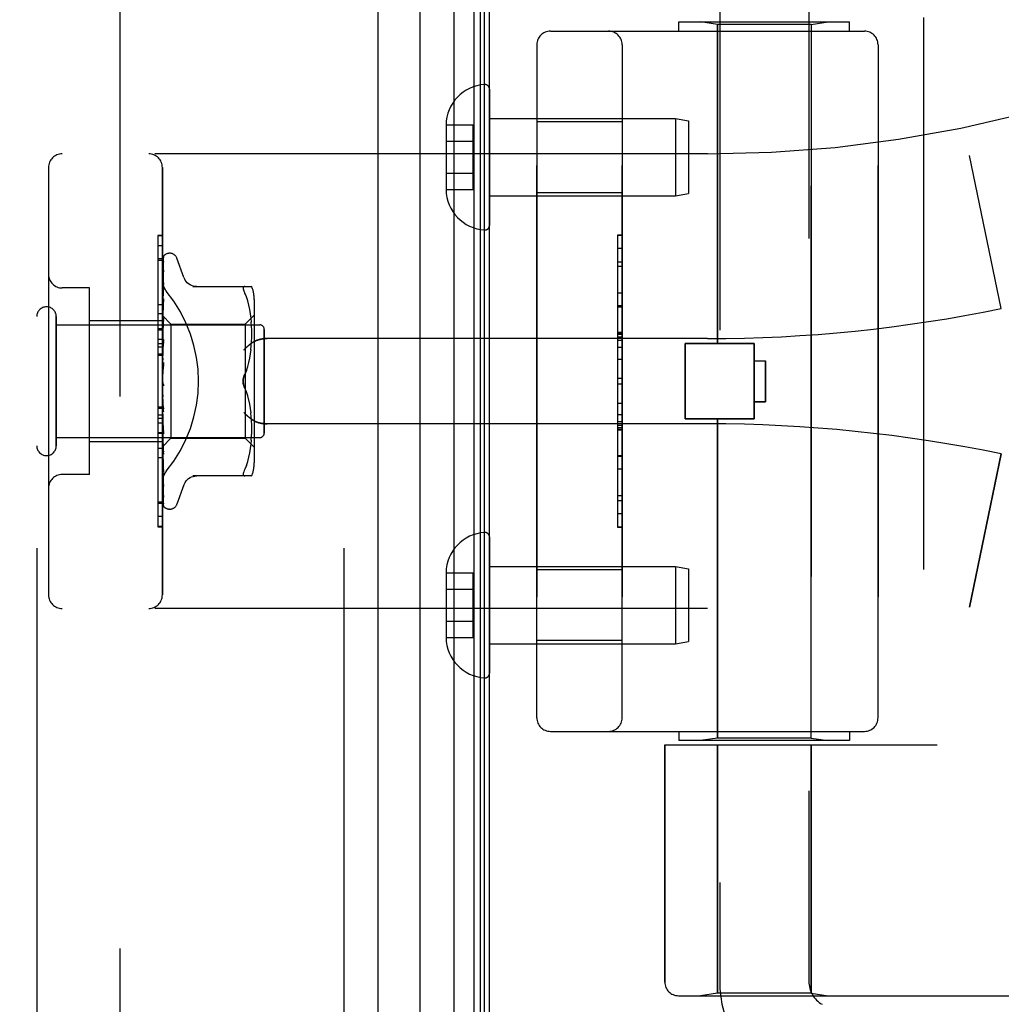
# Model space of a CAD drawing. Header units: inches. Extents: x 0 to 221, y 0 to 143.
# Tile 267 of 273: x 111.87 to 114.03, y 99.2 to 101.37. Entities that reach past the tile are written whole.
import ezdxf

# ---------------------------------------------------------------- set-up
doc = ezdxf.new("R2010")
doc.units = ezdxf.units.IN
doc.header["$LTSCALE"] = 12.142857
doc.header["$MEASUREMENT"] = 0
doc.linetypes.add('HIDDEN', pattern=[0.2, 0.1, -0.1])
doc.layers.get('0').update_dxf_attribs({"linetype": 'CONTINUOUS'})
for name, color, linetype in [('DEFAULT_2', 8, 'HIDDEN'), ('DIMENSIONS', 7, 'CONTINUOUS'), ('LEFTHAND_DOOR_ASSEMBLY', 7, 'CONTINUOUS'), ('RIGHTHAND_DOOR_ASSEMBLY', 7, 'CONTINUOUS')]:
    doc.layers.add(name, color=color, linetype=linetype)
doc.styles.get("Standard").update_dxf_attribs({"font": 'arial.ttf'})
doc.dimstyles.new('DIMSTYLE_1', dxfattribs={"dimtxt": 0.974026, "dimasz": 1.298701, "dimexe": 0.09, "dimexo": 0.07, "dimgap": 0.0375, "dimtad": 0, "dimtih": 1, "dimtoh": 1, "dimzin": 4, "dimdsep": 46, "dimtxsty": 'Standard', "dimblk": '_FILLED', "dimblk1": '_FILLED', "dimblk2": '_FILLED', "dimcen": 0.09, "dimadec": 3, "dimazin": 1, "dimtfac": 1, "dimtdec": 3, "dimtofl": 0, "dimtmove": 0, "dimatfit": 3, "dimldrblk": '_FILLED', "dimfxl": 0, "dimtolj": 1, "dimtzin": 4, "dimarcsym": 0})

# ---------------------------------------------------------------- blocks, each defined once
blk = doc.blocks.new('_FILLED')
at = {"color": 0, "linetype": 'ByBlock'}
blk.add_solid([(0, 0), (-1, 0.2), (-1, -0.2)], dxfattribs=at)
blk = doc.blocks.new('*D12')
at = {"layer": 'DIMENSIONS', "color": 2, "linetype": 'Continuous'}
for p, q in [((112.1014, 105.4456), (107.6322, 105.4456)), ((108.801, 105.4456), (108.801, 70.4196)), ((108.801, 33.4456), (108.801, 68.4716)), ((112.1124, 33.4456), (107.6322, 33.4456))]:
    blk.add_line(p, q, dxfattribs=at)
at = {"layer": 'DIMENSIONS', "color": 2, "linetype": 'Continuous', "xscale": 1.2987012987, "yscale": 1.2987012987, "zscale": 1.2987012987}
for p, rotation in [((108.801, 105.4456), 90), ((108.801, 33.4456), 270)]:
    blk.add_blockref('_FILLED', p, dxfattribs=dict(at, rotation=rotation))
at = {"layer": 'DIMENSIONS', "color": 2, "linetype": 'Continuous', "insert": (108.801, 69.9326), "char_height": 0.97403, "width": 3.40366, "attachment_point": 2, "line_spacing_factor": 0.9}
blk.add_mtext('72.00', dxfattribs=at)

msp = doc.modelspace()

# ---------------------------------------------------------------- linework, layer by layer
at = {"color": 3, "linetype": 'Continuous'}
msp.add_line((112.9065, 33.5496), (112.9065, 105.3416), dxfattribs=at)
at = {"layer": 'DEFAULT_2', "color": 8, "linetype": 'HIDDEN'}
msp.add_line((112.094, 104.18), (112.094, 34.7111), dxfattribs=at)
at = {"layer": 'LEFTHAND_DOOR_ASSEMBLY', "color": 8, "linetype": 'HIDDEN'}
for p, q in [((111.9115, 105.0606), (111.9115, 33.8306)), ((112.5865, 105.0606), (112.5865, 33.8306)), ((113.323, 101.3406), (113.323, 101.3606)), ((113.323, 101.3606), (113.698, 101.3606)), ((113.4075, 101.3553), (113.37, 101.3606)), ((113.4075, 100.6536), (113.4075, 101.3553)), ((113.6135, 101.3553), (113.4075, 101.3553)), ((113.6135, 101.3553), (113.651, 101.3606)), ((113.6135, 99.7859), (113.6135, 101.3553)), ((113.698, 101.3406), (113.698, 101.3606)), ((113.8605, 101.3706), (113.8605, 99.7706)), ((113.0405, 101.3406), (113.7305, 101.3406)), ((113.0105, 101.3106), (113.0105, 99.8306)), ((113.198, 99.8306), (113.198, 101.3106)), ((113.7605, 101.3106), (113.7605, 99.8306)), ((113.198, 101.1411), (113.0105, 101.1411)), ((113.3855, 101.0706), (111.9675, 101.0706)), ((114.0315, 100.7306), (113.9617, 101.0672)), ((111.9375, 101.0406), (111.9375, 100.1006)), ((112.1875, 100.1006), (112.1875, 101.0406)), ((113.198, 100.9851), (113.0105, 100.9851)), ((113.188, 100.8915), (113.188, 100.2496)), ((113.188, 100.8915), (113.198, 100.8915)), ((113.198, 100.8913), (113.188, 100.8913)), ((112.1775, 100.8684), (112.1775, 100.4577)), ((112.1875, 100.8684), (112.1775, 100.8684)), ((112.1875, 100.8399), (112.1775, 100.8399)), ((113.188, 100.8332), (113.198, 100.8332)), ((113.198, 100.823), (113.188, 100.823)), ((112.0275, 100.7756), (111.9675, 100.7756)), ((112.0275, 100.3656), (112.0275, 100.7756)), ((113.198, 100.7642), (113.188, 100.7642)), ((113.188, 100.734), (113.198, 100.734)), ((111.9545, 100.4286), (111.9545, 100.7126)), ((112.1875, 100.7186), (112.1775, 100.7186)), ((111.9545, 100.6946), (112.4015, 100.6946)), ((112.1875, 100.7036), (112.0275, 100.7036)), ((112.4115, 100.4566), (112.4115, 100.6846)), ((112.1875, 100.6625), (112.1775, 100.6625)), ((113.3855, 100.6643), (112.4179, 100.6643)), ((113.188, 100.6774), (113.198, 100.6774)), ((113.188, 100.6772), (113.198, 100.6772)), ((113.198, 100.6769), (113.188, 100.6769)), ((112.1875, 100.6525), (112.1775, 100.6525)), ((112.1875, 100.6453), (112.1775, 100.6453)), ((113.3365, 100.4876), (113.3365, 100.6536)), ((113.3365, 100.6536), (113.4885, 100.6536)), ((113.4885, 100.4876), (113.4885, 100.6536)), ((112.1875, 100.6302), (112.1775, 100.6302)), ((113.188, 100.619), (113.198, 100.619)), ((113.4885, 100.6156), (113.5135, 100.6156)), ((113.5135, 100.6156), (113.5135, 100.5256)), ((113.198, 100.5769), (113.188, 100.5769)), ((112.1775, 100.5139), (112.1875, 100.5139)), ((113.5135, 100.5256), (113.4885, 100.5256)), ((113.198, 100.4967), (113.188, 100.4967)), ((113.3855, 100.4768), (112.4179, 100.4768)), ((113.198, 100.4811), (113.188, 100.4811)), ((113.198, 100.4735), (113.188, 100.4735)), ((113.198, 100.4681), (113.188, 100.4681)), ((113.3365, 100.4876), (113.4885, 100.4876)), ((113.4075, 99.7859), (113.4075, 100.4876)), ((111.9545, 100.4466), (112.4015, 100.4466)), ((112.1775, 100.4577), (112.1875, 100.4577)), ((112.1775, 100.4573), (112.1775, 100.25)), ((112.1875, 100.4573), (112.1775, 100.4573)), ((112.1875, 100.4556), (112.1775, 100.4556)), ((113.198, 100.4633), (113.188, 100.4633)), ((112.1875, 100.4376), (112.0275, 100.4376)), ((112.1875, 100.4022), (112.1775, 100.4022)), ((113.198, 100.4049), (113.188, 100.4049)), ((114.0315, 100.4106), (113.9617, 100.074)), ((112.0275, 100.3656), (111.9675, 100.3656)), ((112.1775, 100.3053), (112.1875, 100.3053)), ((113.198, 100.2786), (113.188, 100.2786)), ((112.1875, 100.2508), (112.1775, 100.2508)), ((112.1775, 100.25), (112.1875, 100.25)), ((113.198, 100.2496), (113.188, 100.2496)), ((113.198, 100.1561), (113.0105, 100.1561)), ((113.3855, 100.0706), (111.9675, 100.0706)), ((113.198, 100.0001), (113.0105, 100.0001)), ((113.0405, 99.8006), (113.7305, 99.8006)), ((113.323, 99.8006), (113.323, 99.7806)), ((113.698, 99.8006), (113.698, 99.7806)), ((113.698, 99.7806), (113.323, 99.7806)), ((113.4075, 99.7859), (113.37, 99.7806)), ((113.6135, 99.7859), (113.4075, 99.7859)), ((113.6135, 99.7859), (113.651, 99.7806)), ((113.2918, 99.7706), (113.2918, 99.2493)), ((113.2918, 99.7706), (113.8905, 99.7706)), ((113.4075, 99.7706), (113.4075, 99.2246)), ((113.6135, 99.7706), (113.6135, 99.2246)), ((113.3218, 99.2193), (115.3855, 99.2193)), ((113.4075, 99.2246), (113.37, 99.2193)), ((113.6135, 99.2246), (113.4075, 99.2246)), ((113.6135, 99.2246), (113.651, 99.2193))]:
    msp.add_line(p, q, dxfattribs=at)
for points in [[(112.1963, 100.7686), (112.1958, 100.7692), (112.1954, 100.7698), (112.1949, 100.7704), (112.1944, 100.771), (112.194, 100.7716), (112.1936, 100.7723), (112.1932, 100.773), (112.1927, 100.7737), (112.1923, 100.7744), (112.192, 100.7751), (112.1916, 100.7758), (112.1912, 100.7766), (112.1909, 100.7773), (112.1905, 100.7781), (112.1902, 100.7788), (112.1899, 100.7796), (112.1896, 100.7804), (112.1893, 100.7811), (112.1891, 100.7819), (112.1889, 100.7827), (112.1886, 100.7835), (112.1884, 100.7843), (112.1883, 100.785), (112.1881, 100.7858), (112.188, 100.7866), (112.1878, 100.7874), (112.1877, 100.7882), (112.1877, 100.7889), (112.1876, 100.7897), (112.1875, 100.7905), (112.1875, 100.7912), (112.1875, 100.792)], [(112.4179, 100.6643), (112.4166, 100.6643), (112.4154, 100.6643), (112.4141, 100.6642), (112.4128, 100.6642), (112.4116, 100.6641), (112.4104, 100.664), (112.4091, 100.6638), (112.4079, 100.6637), (112.4068, 100.6635), (112.4056, 100.6633), (112.4045, 100.6631), (112.4034, 100.6629), (112.4023, 100.6626), (112.4012, 100.6624), (112.4002, 100.6621), (112.3992, 100.6618), (112.3982, 100.6615), (112.3973, 100.6612), (112.3963, 100.6609), (112.3954, 100.6606), (112.3946, 100.6602), (112.3937, 100.6599), (112.3929, 100.6596), (112.3921, 100.6592), (112.3914, 100.6588), (112.3906, 100.6585), (112.3899, 100.6581), (112.3892, 100.6577), (112.3886, 100.6573), (112.3879, 100.6569)], [(112.3667, 100.6393), (112.3672, 100.6399), (112.3677, 100.6405), (112.3683, 100.641), (112.3688, 100.6416), (112.3694, 100.6422), (112.3699, 100.6427), (112.3705, 100.6433), (112.3711, 100.6439), (112.3717, 100.6444), (112.3723, 100.645), (112.3729, 100.6456), (112.3736, 100.6461), (112.3742, 100.6467), (112.3748, 100.6472), (112.3755, 100.6478), (112.3761, 100.6483), (112.3767, 100.6489), (112.3774, 100.6494), (112.3781, 100.6499), (112.3787, 100.6505), (112.3794, 100.651), (112.38, 100.6515), (112.3807, 100.652), (112.3814, 100.6525), (112.382, 100.653), (112.3827, 100.6535), (112.3834, 100.6539), (112.384, 100.6544), (112.3847, 100.6548), (112.3853, 100.6553), (112.386, 100.6557), (112.3866, 100.6561), (112.3873, 100.6565), (112.3879, 100.6569)], [(112.3879, 100.4842), (112.3873, 100.4846), (112.3866, 100.4851), (112.386, 100.4855), (112.3853, 100.4859), (112.3847, 100.4863), (112.384, 100.4868), (112.3834, 100.4873), (112.3827, 100.4877), (112.382, 100.4882), (112.3814, 100.4887), (112.3807, 100.4892), (112.38, 100.4897), (112.3794, 100.4902), (112.3787, 100.4907), (112.3781, 100.4912), (112.3774, 100.4918), (112.3767, 100.4923), (112.3761, 100.4928), (112.3755, 100.4934), (112.3748, 100.4939), (112.3742, 100.4945), (112.3736, 100.4951), (112.3729, 100.4956), (112.3723, 100.4962), (112.3717, 100.4967), (112.3711, 100.4973), (112.3705, 100.4979), (112.3699, 100.4984), (112.3694, 100.499), (112.3688, 100.4996), (112.3683, 100.5001), (112.3677, 100.5007), (112.3672, 100.5013), (112.3667, 100.5018)], [(112.3879, 100.4842), (112.3886, 100.4839), (112.3892, 100.4835), (112.3899, 100.4831), (112.3906, 100.4827), (112.3914, 100.4823), (112.3921, 100.482), (112.3929, 100.4816), (112.3937, 100.4813), (112.3946, 100.4809), (112.3954, 100.4806), (112.3963, 100.4803), (112.3973, 100.48), (112.3982, 100.4797), (112.3992, 100.4794), (112.4002, 100.4791), (112.4012, 100.4788), (112.4023, 100.4786), (112.4034, 100.4783), (112.4045, 100.4781), (112.4056, 100.4779), (112.4068, 100.4777), (112.4079, 100.4775), (112.4091, 100.4774), (112.4104, 100.4772), (112.4116, 100.4771), (112.4128, 100.477), (112.4141, 100.4769), (112.4154, 100.4769), (112.4166, 100.4769), (112.4179, 100.4768)], [(112.1875, 100.3492), (112.1875, 100.35), (112.1875, 100.3507), (112.1876, 100.3515), (112.1877, 100.3522), (112.1877, 100.353), (112.1878, 100.3538), (112.188, 100.3546), (112.1881, 100.3553), (112.1883, 100.3561), (112.1884, 100.3569), (112.1886, 100.3577), (112.1889, 100.3585), (112.1891, 100.3593), (112.1893, 100.36), (112.1896, 100.3608), (112.1899, 100.3616), (112.1902, 100.3624), (112.1905, 100.3631), (112.1909, 100.3639), (112.1912, 100.3646), (112.1916, 100.3654), (112.192, 100.3661), (112.1923, 100.3668), (112.1927, 100.3675), (112.1932, 100.3682), (112.1936, 100.3689), (112.194, 100.3695), (112.1944, 100.3702), (112.1949, 100.3708), (112.1954, 100.3714), (112.1958, 100.372), (112.1963, 100.3726)]]:
    msp.add_lwpolyline(points, dxfattribs=at)
for centre, radius, start, end in [((113.3855, 103.8457), 2.7751, 270, 316.1116), ((113.0405, 101.3106), 0.03, 90, 180), ((113.168, 101.3106), 0.03, 0, 90), ((113.7305, 101.3106), 0.03, 0, 90), ((111.9675, 101.0406), 0.03, 90, 180), ((112.1575, 101.0406), 0.03, 0, 90), ((111.9675, 100.8056), 0.03, 180, 270), ((111.933, 100.7126), 0.0215, 360, 180), ((113.3855, 103.8457), 3.1814, 270, 281.7157), ((112.4015, 100.6846), 0.01, 360, 90), ((113.3855, 97.2955), 3.1814, 78.2843, 90), ((112.4015, 100.4566), 0.01, 270, 0), ((111.933, 100.4286), 0.0215, 180, 0), ((111.9675, 100.3356), 0.03, 90, 180), ((111.9675, 100.1006), 0.03, 180, 270), ((112.1575, 100.1006), 0.03, 270, 360), ((113.3855, 97.2955), 2.7751, 43.8884, 90), ((113.0405, 99.8306), 0.03, 180, 270), ((113.168, 99.8306), 0.03, 270, 360), ((113.7305, 99.8306), 0.03, 270, 360), ((113.3218, 99.2493), 0.03, 180, 270)]:
    msp.add_arc(centre, radius, start, end, dxfattribs=at)
msp.add_ellipse((111.9545, 100.5706), major_axis=(0, 0.3125), ratio=1, start_param=-2.256904, end_param=-0.884689, dxfattribs=at)
at = {"layer": 'RIGHTHAND_DOOR_ASSEMBLY', "color": 7, "linetype": 'Continuous'}
for p, q in [((112.8288, 33.7802), (112.8288, 105.111)), ((112.8722, 105.102), (112.8722, 33.7892)), ((112.7536, 105.0826), (112.7536, 33.8086)), ((112.8859, 105.0953), (112.8859, 33.7959)), ((112.8946, 105.0929), (112.8946, 33.7983))]:
    msp.add_line(p, q, dxfattribs=at)
at = {"layer": 'RIGHTHAND_DOOR_ASSEMBLY', "color": 8, "linetype": 'HIDDEN'}
for p, q in [((111.9115, 105.0606), (111.9115, 33.8306)), ((112.5865, 105.0606), (112.5865, 33.8306)), ((113.6085, 102.0986), (113.6085, 99.2506)), ((113.4125, 101.8971), (113.4125, 99.2506)), ((113.323, 101.3406), (113.323, 101.3606)), ((113.323, 101.3606), (113.698, 101.3606)), ((113.4075, 101.3553), (113.37, 101.3606)), ((113.4075, 101.3553), (113.4075, 100.6536)), ((113.6135, 101.3553), (113.4075, 101.3553)), ((113.6135, 101.3553), (113.651, 101.3606)), ((113.6135, 101.3553), (113.6135, 99.7859)), ((113.698, 101.3406), (113.698, 101.3606)), ((113.8605, 101.3706), (113.8605, 99.7706)), ((113.0405, 101.3406), (113.7305, 101.3406)), ((113.0105, 99.8306), (113.0105, 101.3106)), ((113.198, 101.3106), (113.198, 99.8306)), ((113.7605, 99.8306), (113.7605, 101.3106)), ((112.9065, 101.213), (112.9065, 100.9132)), ((112.9065, 101.1481), (113.3156, 101.1481)), ((113.198, 101.1411), (113.0105, 101.1411)), ((113.3156, 101.1481), (113.3156, 100.9781)), ((113.3156, 101.1481), (113.344, 101.1431)), ((113.344, 101.1431), (113.344, 100.9831)), ((112.811, 101.1341), (112.811, 101.1331)), ((112.811, 101.1341), (112.871, 101.1341)), ((112.811, 101.1331), (112.811, 100.9931)), ((112.871, 100.992), (112.871, 101.1341)), ((112.811, 101.0981), (112.871, 101.0981)), ((113.3855, 101.0706), (111.9675, 101.0706)), ((114.0315, 100.7306), (113.9617, 101.0672)), ((111.9375, 101.0406), (111.9375, 100.1006)), ((112.1875, 101.0406), (112.1875, 100.1006)), ((112.811, 101.0281), (112.871, 101.0281)), ((112.811, 100.9931), (112.811, 100.992)), ((112.811, 100.992), (112.871, 100.992)), ((112.9065, 100.9781), (113.3156, 100.9781)), ((113.198, 100.9851), (113.0105, 100.9851)), ((113.3156, 100.9781), (113.344, 100.9831)), ((112.1775, 100.8912), (112.1775, 100.6839)), ((112.1875, 100.8912), (112.1775, 100.8912)), ((112.1875, 100.8904), (112.1775, 100.8904)), ((113.188, 100.8916), (113.188, 100.2496)), ((113.198, 100.8916), (113.188, 100.8916)), ((113.198, 100.8625), (113.188, 100.8625)), ((112.1875, 100.8359), (112.1775, 100.8359)), ((112.1883, 100.7134), (112.1901, 100.8422)), ((112.1883, 100.7134), (112.1901, 100.8416)), ((112.1909, 100.8445), (112.1904, 100.8438)), ((112.204, 100.8518), (112.2032, 100.8518)), ((112.2351, 100.7986), (112.2197, 100.8409)), ((112.1883, 100.7083), (112.1901, 100.833)), ((112.1883, 100.7082), (112.1901, 100.8312)), ((112.1883, 100.6982), (112.1901, 100.8143)), ((112.1901, 100.8321), (112.1895, 100.8309)), ((112.1901, 100.8143), (112.1902, 100.8147)), ((112.1883, 100.698), (112.1901, 100.8114)), ((112.1901, 100.8114), (112.1902, 100.8119)), ((112.0275, 100.7756), (111.9675, 100.7756)), ((112.0275, 100.3656), (112.0275, 100.7756)), ((112.1885, 100.7737), (112.1877, 100.7667)), ((112.1883, 100.6835), (112.1901, 100.7867)), ((112.1883, 100.6831), (112.1901, 100.7828)), ((112.1894, 100.7808), (112.1885, 100.7737)), ((112.1901, 100.7868), (112.1894, 100.7808)), ((112.1901, 100.7867), (112.1901, 100.7868)), ((112.1901, 100.7868), (112.1901, 100.7868)), ((112.1901, 100.7829), (112.1901, 100.7829)), ((112.2548, 100.7789), (112.384, 100.7789)), ((112.1877, 100.7667), (112.1875, 100.7645)), ((112.1883, 100.6647), (112.1901, 100.7514)), ((112.1901, 100.7514), (112.1901, 100.7513)), ((112.3722, 100.7559), (112.3686, 100.7643)), ((112.3753, 100.747), (112.3722, 100.7559)), ((112.3895, 100.7502), (112.3895, 100.391)), ((112.1775, 100.739), (112.1875, 100.739)), ((112.1881, 100.7319), (112.1875, 100.7256)), ((112.1883, 100.6643), (112.1901, 100.7466)), ((112.3778, 100.7377), (112.3752, 100.7471)), ((112.3798, 100.7281), (112.3778, 100.7377)), ((112.3813, 100.7186), (112.3798, 100.7282)), ((113.198, 100.7362), (113.188, 100.7362)), ((111.9545, 100.7126), (111.9545, 100.4286)), ((112.1875, 100.7148), (112.2065, 100.6958)), ((112.1875, 100.7113), (112.1883, 100.7083)), ((112.1875, 100.7061), (112.1883, 100.7082)), ((112.1883, 100.7134), (112.1883, 100.7135)), ((112.1883, 100.7134), (112.1883, 100.7134)), ((112.1883, 100.6424), (112.1901, 100.7095)), ((112.1883, 100.7083), (112.1883, 100.7082)), ((112.1883, 100.7082), (112.1883, 100.7083)), ((112.1901, 100.7092), (112.1889, 100.6967)), ((112.1901, 100.7095), (112.1901, 100.7092)), ((112.3695, 100.6958), (112.3895, 100.7158)), ((112.3824, 100.7092), (112.3813, 100.7186)), ((112.3832, 100.7003), (112.3824, 100.7093)), ((111.9545, 100.6946), (112.4015, 100.6946)), ((112.1875, 100.7036), (112.0275, 100.7036)), ((112.1875, 100.6856), (112.1775, 100.6856)), ((112.1775, 100.6839), (112.1875, 100.6839)), ((112.1875, 100.7027), (112.1883, 100.6983)), ((112.1875, 100.6944), (112.1883, 100.698)), ((112.1889, 100.6967), (112.1875, 100.6811)), ((112.1875, 100.6894), (112.1883, 100.6835)), ((112.1883, 100.642), (112.1901, 100.704)), ((112.1883, 100.698), (112.1883, 100.6983)), ((112.1883, 100.6982), (112.1883, 100.698)), ((112.2065, 100.6958), (112.2065, 100.4453)), ((112.2065, 100.6958), (112.3695, 100.6958)), ((112.3695, 100.6958), (112.3695, 100.5706)), ((112.3836, 100.6916), (112.3831, 100.7004)), ((112.3839, 100.6832), (112.3836, 100.6917)), ((112.4115, 100.6846), (112.4115, 100.4566)), ((112.1775, 100.6835), (112.1775, 100.2728)), ((112.1875, 100.6835), (112.1775, 100.6835)), ((112.1875, 100.6781), (112.1883, 100.6832)), ((112.1875, 100.6718), (112.1883, 100.6648)), ((112.1875, 100.6579), (112.1883, 100.6644)), ((112.1901, 100.6622), (112.1875, 100.6327)), ((112.1883, 100.6835), (112.1883, 100.6832)), ((112.1883, 100.6831), (112.1883, 100.6835)), ((112.1883, 100.6643), (112.1883, 100.6648)), ((112.1883, 100.6647), (112.1883, 100.6644)), ((112.1883, 100.6175), (112.1901, 100.6625)), ((112.1901, 100.6625), (112.1901, 100.6622)), ((112.3836, 100.6579), (112.3839, 100.6667)), ((112.384, 100.6749), (112.3839, 100.6834)), ((112.3839, 100.6665), (112.384, 100.6751)), ((113.3855, 100.6643), (112.4179, 100.6643)), ((113.198, 100.6779), (113.188, 100.6779)), ((113.198, 100.6731), (113.188, 100.6731)), ((113.198, 100.6677), (113.188, 100.6677)), ((112.1875, 100.6505), (112.1883, 100.6426)), ((112.1875, 100.6346), (112.1883, 100.6421)), ((112.1883, 100.617), (112.1901, 100.6565)), ((112.1883, 100.6423), (112.1883, 100.6426)), ((112.1883, 100.6424), (112.1883, 100.6421)), ((112.1883, 100.642), (112.1883, 100.6423)), ((112.3823, 100.6399), (112.3831, 100.6492)), ((112.3831, 100.649), (112.3836, 100.6581)), ((113.198, 100.66), (113.188, 100.66)), ((113.198, 100.6445), (113.188, 100.6445)), ((113.3365, 100.6536), (113.3365, 100.4876)), ((113.4885, 100.6536), (113.3365, 100.6536)), ((113.4885, 100.6536), (113.4885, 100.4876)), ((112.1875, 100.6273), (112.1775, 100.6273)), ((112.1875, 100.6263), (112.1883, 100.6178)), ((112.3778, 100.6118), (112.3798, 100.6213)), ((112.3797, 100.6212), (112.3813, 100.6308)), ((112.3812, 100.6306), (112.3824, 100.6401)), ((112.1875, 100.609), (112.1883, 100.6173)), ((112.1901, 100.612), (112.1875, 100.582)), ((112.1875, 100.6001), (112.1883, 100.5913)), ((112.1883, 100.617), (112.1883, 100.6178)), ((112.1883, 100.6175), (112.1883, 100.6173)), ((112.3753, 100.6026), (112.3778, 100.6119)), ((113.4885, 100.6156), (113.5135, 100.6156)), ((113.5135, 100.5256), (113.5135, 100.6156)), ((112.1882, 100.5901), (112.1888, 100.5948)), ((112.3722, 100.5938), (112.3686, 100.5852)), ((112.1875, 100.5729), (112.1883, 100.564)), ((112.1875, 100.5671), (112.1877, 100.5667)), ((112.1875, 100.5546), (112.1883, 100.5635)), ((112.1883, 100.5653), (112.189, 100.5643)), ((112.3722, 100.5474), (112.3686, 100.556)), ((112.3695, 100.5706), (112.3695, 100.4453)), ((113.198, 100.5643), (113.188, 100.5643)), ((112.1875, 100.5455), (112.1883, 100.537)), ((112.1875, 100.5278), (112.1883, 100.5365)), ((112.1901, 100.5038), (112.1875, 100.5337)), ((112.1883, 100.5374), (112.1883, 100.5365)), ((112.1901, 100.5098), (112.1883, 100.5374)), ((112.1883, 100.5368), (112.1883, 100.537)), ((112.1901, 100.5036), (112.1883, 100.5368)), ((112.3753, 100.5385), (112.3722, 100.5474)), ((112.3778, 100.5292), (112.3753, 100.5386)), ((112.1875, 100.5109), (112.1775, 100.5109)), ((112.1875, 100.5191), (112.1883, 100.5112)), ((112.1875, 100.5025), (112.1883, 100.5107)), ((112.1883, 100.5114), (112.1883, 100.5107)), ((112.1901, 100.4604), (112.1883, 100.5114)), ((112.1883, 100.5109), (112.1883, 100.5112)), ((112.1901, 100.4547), (112.1883, 100.5109)), ((112.3798, 100.5198), (112.3778, 100.5293)), ((112.3813, 100.5104), (112.3797, 100.52)), ((112.3824, 100.5011), (112.3812, 100.5106)), ((113.188, 100.5222), (113.198, 100.5222)), ((113.4885, 100.5256), (113.5135, 100.5256)), ((112.1875, 100.4959), (112.1775, 100.4959)), ((112.1875, 100.4945), (112.1883, 100.4876)), ((112.1901, 100.5038), (112.1901, 100.5036)), ((112.3831, 100.492), (112.3823, 100.5012)), ((112.3836, 100.4831), (112.3831, 100.4922)), ((112.1875, 100.4887), (112.1775, 100.4887)), ((112.1875, 100.4786), (112.1775, 100.4786)), ((112.1875, 100.4796), (112.1883, 100.4871)), ((112.1875, 100.4839), (112.1901, 100.455)), ((112.1875, 100.4727), (112.1883, 100.4669)), ((112.1883, 100.4877), (112.1883, 100.4871)), ((112.1901, 100.4152), (112.1883, 100.4877)), ((112.1883, 100.4872), (112.1883, 100.4876)), ((112.1901, 100.41), (112.1883, 100.4872)), ((112.3839, 100.4745), (112.3836, 100.4833)), ((112.384, 100.4661), (112.3839, 100.4747)), ((113.3855, 100.4768), (112.4179, 100.4768)), ((113.4885, 100.4876), (113.3365, 100.4876)), ((113.4075, 100.4876), (113.4075, 99.7859)), ((111.9545, 100.4466), (112.4015, 100.4466)), ((112.1875, 100.4601), (112.1883, 100.4666)), ((112.1875, 100.4544), (112.1883, 100.45)), ((112.1875, 100.4445), (112.1883, 100.4497)), ((112.1883, 100.467), (112.1883, 100.4666)), ((112.1901, 100.3756), (112.1883, 100.467)), ((112.1883, 100.4666), (112.1883, 100.4669)), ((112.1901, 100.3712), (112.1883, 100.4666)), ((112.1883, 100.4501), (112.1883, 100.4497)), ((112.1901, 100.343), (112.1883, 100.4501)), ((112.1883, 100.4498), (112.1883, 100.45)), ((112.1901, 100.3396), (112.1883, 100.4498)), ((112.1901, 100.4549), (112.1901, 100.4547)), ((112.3831, 100.4408), (112.3836, 100.4496)), ((112.3836, 100.4494), (112.3839, 100.4579)), ((112.3839, 100.4578), (112.384, 100.4663)), ((113.198, 100.4642), (113.188, 100.4642)), ((113.188, 100.464), (113.198, 100.464)), ((113.188, 100.4638), (113.198, 100.4638)), ((112.1875, 100.4376), (112.0275, 100.4376)), ((112.1875, 100.4403), (112.1883, 100.4375)), ((112.1875, 100.4335), (112.1883, 100.4373)), ((112.1875, 100.4264), (112.1883, 100.4271)), ((112.1883, 100.4271), (112.2065, 100.4453)), ((112.1883, 100.4375), (112.1883, 100.4373)), ((112.1901, 100.3187), (112.1883, 100.4375)), ((112.1883, 100.4373), (112.1883, 100.4375)), ((112.1901, 100.3164), (112.1883, 100.4373)), ((112.1883, 100.4298), (112.1883, 100.4296)), ((112.1901, 100.3024), (112.1883, 100.4298)), ((112.1883, 100.4297), (112.1883, 100.4297)), ((112.1883, 100.4271), (112.1883, 100.4271)), ((112.1901, 100.298), (112.1883, 100.4271)), ((112.2065, 100.4453), (112.3695, 100.4453)), ((112.3695, 100.4453), (112.3895, 100.4253)), ((112.3813, 100.4226), (112.3824, 100.432)), ((112.3824, 100.4319), (112.3832, 100.4409)), ((112.1875, 100.4226), (112.1775, 100.4226)), ((112.1889, 100.4222), (112.1901, 100.4102)), ((112.1901, 100.4102), (112.1901, 100.41)), ((112.3752, 100.3941), (112.3778, 100.4035)), ((112.3778, 100.4035), (112.3798, 100.4131)), ((112.3798, 100.413), (112.3813, 100.4226)), ((113.188, 100.4072), (113.198, 100.4072)), ((113.9617, 100.074), (114.0315, 100.4106)), ((112.1875, 100.3953), (112.1881, 100.3893)), ((112.1881, 100.3893), (112.1889, 100.3817)), ((112.3722, 100.3853), (112.3686, 100.3768)), ((112.3722, 100.3853), (112.3753, 100.3942)), ((112.0275, 100.3656), (111.9675, 100.3656)), ((112.1901, 100.3712), (112.1901, 100.3712)), ((112.384, 100.3623), (112.2548, 100.3623)), ((113.198, 100.377), (113.188, 100.377)), ((112.1902, 100.3394), (112.1901, 100.3396)), ((112.2351, 100.3426), (112.2197, 100.3003)), ((112.1902, 100.3157), (112.1901, 100.3164)), ((113.198, 100.3182), (113.188, 100.3182)), ((112.1875, 100.3013), (112.1775, 100.3013)), ((112.1915, 100.2941), (112.1918, 100.2939)), ((113.188, 100.308), (113.198, 100.308)), ((112.1875, 100.2728), (112.1775, 100.2728)), ((112.204, 100.2893), (112.2032, 100.2893)), ((113.198, 100.2499), (113.188, 100.2499)), ((113.188, 100.2496), (113.198, 100.2496)), ((112.9065, 100.228), (112.9065, 99.9282)), ((112.811, 100.1491), (112.811, 100.1481)), ((112.811, 100.1491), (112.871, 100.1491)), ((112.811, 100.1481), (112.811, 100.0081)), ((112.871, 100.007), (112.871, 100.1491)), ((112.9065, 100.1631), (113.3156, 100.1631)), ((113.198, 100.1561), (113.0105, 100.1561)), ((113.3156, 100.1631), (113.3156, 99.9931)), ((113.3156, 100.1631), (113.344, 100.1581)), ((113.344, 100.1581), (113.344, 99.9981)), ((112.811, 100.1131), (112.871, 100.1131)), ((113.3855, 100.0706), (111.9675, 100.0706)), ((112.811, 100.0431), (112.871, 100.0431)), ((112.811, 100.0081), (112.811, 100.007)), ((112.811, 100.007), (112.871, 100.007)), ((112.9065, 99.9931), (113.3156, 99.9931)), ((113.198, 100.0001), (113.0105, 100.0001)), ((113.3156, 99.9931), (113.344, 99.9981)), ((113.0405, 99.8006), (113.7305, 99.8006)), ((113.323, 99.8006), (113.323, 99.7806)), ((113.698, 99.8006), (113.698, 99.7806)), ((113.698, 99.7806), (113.323, 99.7806)), ((113.4075, 99.7859), (113.37, 99.7806)), ((113.6135, 99.7859), (113.4075, 99.7859)), ((113.6135, 99.7859), (113.651, 99.7806)), ((113.2918, 99.2493), (113.2918, 99.7706)), ((113.2918, 99.7706), (113.8905, 99.7706)), ((113.4075, 99.2246), (113.4075, 99.7706)), ((113.6135, 99.2246), (113.6135, 99.7706)), ((113.3218, 99.2193), (115.3855, 99.2193)), ((113.4075, 99.2246), (113.37, 99.2193)), ((113.6135, 99.2246), (113.4075, 99.2246)), ((113.6135, 99.2246), (113.651, 99.2193))]:
    msp.add_line(p, q, dxfattribs=at)
at = {"layer": 'RIGHTHAND_DOOR_ASSEMBLY', "color": 3, "linetype": 'Continuous'}
msp.add_line((112.6615, 105.0606), (112.6615, 33.8306), dxfattribs=at)
at = {"layer": 'RIGHTHAND_DOOR_ASSEMBLY', "color": 8, "linetype": 'HIDDEN'}
for points in [[(112.1908, 100.8449), (112.1904, 100.8441), (112.1898, 100.8428), (112.1893, 100.8414), (112.1888, 100.8399), (112.1883, 100.8384), (112.1879, 100.8368), (112.1875, 100.8351)], [(112.1904, 100.8438), (112.1902, 100.8435), (112.1899, 100.8431), (112.1896, 100.8427), (112.1893, 100.8422), (112.189, 100.8417), (112.1887, 100.8411), (112.1884, 100.8405), (112.1881, 100.8399), (112.1878, 100.8393), (112.1876, 100.8386), (112.1875, 100.8384)], [(112.1883, 100.8428), (112.1883, 100.8426), (112.1879, 100.8418), (112.1875, 100.8408)], [(112.1901, 100.8422), (112.1902, 100.8428), (112.1903, 100.8435), (112.1904, 100.844), (112.1906, 100.8445), (112.1908, 100.845)], [(112.1901, 100.8416), (112.1902, 100.842), (112.1902, 100.8426), (112.1904, 100.8432), (112.1905, 100.8437), (112.1907, 100.8441), (112.1908, 100.8443), (112.1909, 100.8445), (112.191, 100.8445)], [(112.191, 100.8445), (112.191, 100.8445), (112.1909, 100.8445)], [(112.1903, 100.8341), (112.1899, 100.8327), (112.1895, 100.8307), (112.189, 100.8286), (112.1886, 100.8265), (112.1882, 100.8242), (112.1878, 100.822), (112.1875, 100.8202)], [(112.1895, 100.8309), (112.1892, 100.8304), (112.1889, 100.8299), (112.1886, 100.8294), (112.1883, 100.8288), (112.1881, 100.8281), (112.1878, 100.8275), (112.1876, 100.8268), (112.1875, 100.8267)], [(112.1902, 100.8147), (112.1899, 100.8128), (112.1894, 100.8099), (112.189, 100.8071), (112.1885, 100.8042), (112.1881, 100.8013), (112.1877, 100.7984), (112.1875, 100.7964)], [(112.1901, 100.833), (112.1902, 100.8334), (112.1902, 100.8339), (112.1903, 100.8341)], [(112.1904, 100.8325), (112.1904, 100.8326), (112.1904, 100.8327), (112.1904, 100.8326), (112.1903, 100.8324), (112.1901, 100.8321)], [(112.1901, 100.8312), (112.1902, 100.8317), (112.1902, 100.8321), (112.1903, 100.8324), (112.1904, 100.8325)], [(112.189, 100.8092), (112.1886, 100.8085), (112.1883, 100.8078), (112.188, 100.807), (112.1877, 100.8062), (112.1875, 100.8058)], [(112.1875, 100.792), (112.1875, 100.7912), (112.1875, 100.7905), (112.1876, 100.7897), (112.1877, 100.7889), (112.1877, 100.7882), (112.1878, 100.7874), (112.188, 100.7866), (112.1881, 100.7858), (112.1883, 100.785), (112.1884, 100.7843), (112.1886, 100.7835), (112.1889, 100.7827), (112.1891, 100.7819), (112.1893, 100.7811), (112.1896, 100.7804), (112.1899, 100.7796), (112.1902, 100.7788), (112.1905, 100.7781), (112.1909, 100.7773), (112.1912, 100.7766), (112.1916, 100.7758), (112.192, 100.7751), (112.1923, 100.7744), (112.1927, 100.7737), (112.1932, 100.773), (112.1936, 100.7723), (112.194, 100.7716), (112.1944, 100.771), (112.1949, 100.7704), (112.1954, 100.7698), (112.1958, 100.7692), (112.1963, 100.7686)], [(112.1902, 100.8119), (112.1902, 100.8119), (112.1902, 100.8118), (112.1901, 100.8116), (112.19, 100.8113), (112.1898, 100.8109), (112.1895, 100.8104), (112.189, 100.8092)], [(112.2626, 100.7789), (112.259, 100.7792), (112.2553, 100.7799), (112.2517, 100.781), (112.2484, 100.7827), (112.2452, 100.7847), (112.2423, 100.7871), (112.2398, 100.7899), (112.2377, 100.7929), (112.236, 100.7962), (112.2352, 100.7981)], [(112.1901, 100.7829), (112.1901, 100.7829), (112.1901, 100.7828), (112.19, 100.7825), (112.1899, 100.7821), (112.1897, 100.7816), (112.1894, 100.781), (112.1891, 100.7803), (112.1888, 100.7796), (112.1885, 100.7788), (112.1881, 100.778), (112.1877, 100.7771), (112.1875, 100.7765)], [(112.3686, 100.7789), (112.3673, 100.7787), (112.3664, 100.7782), (112.3657, 100.7774), (112.3653, 100.7763), (112.3651, 100.775), (112.3653, 100.7735), (112.3657, 100.7716), (112.3664, 100.7695), (112.3673, 100.7671), (112.3686, 100.7643)], [(112.1901, 100.7512), (112.1898, 100.7483), (112.1894, 100.7441), (112.1881, 100.7319)], [(112.1883, 100.7418), (112.188, 100.741), (112.1877, 100.7402), (112.1875, 100.7398)], [(112.1901, 100.7466), (112.1901, 100.7464), (112.1901, 100.7461), (112.19, 100.7457), (112.1898, 100.7452), (112.1896, 100.7446), (112.1893, 100.7439), (112.189, 100.7432), (112.1883, 100.7418)], [(112.1875, 100.7148), (112.1877, 100.7145), (112.1879, 100.7142), (112.1881, 100.7138), (112.1883, 100.7135)], [(112.1875, 100.7145), (112.1878, 100.7142), (112.188, 100.7139), (112.1881, 100.7137), (112.1882, 100.7135), (112.1883, 100.7134), (112.1883, 100.7134)], [(112.1875, 100.7138), (112.1878, 100.7136), (112.188, 100.7135), (112.1881, 100.7134), (112.1882, 100.7133), (112.1883, 100.7134), (112.1883, 100.7134)], [(112.1875, 100.713), (112.1877, 100.7132), (112.1879, 100.7133), (112.1881, 100.7134), (112.1883, 100.7134)], [(112.1875, 100.7099), (112.1878, 100.7095), (112.188, 100.7091), (112.1881, 100.7088), (112.1882, 100.7085), (112.1883, 100.7083), (112.1883, 100.7083)], [(112.1875, 100.708), (112.1878, 100.7079), (112.188, 100.7079), (112.1881, 100.7079), (112.1882, 100.708), (112.1883, 100.7082)], [(112.1875, 100.7003), (112.1878, 100.6998), (112.188, 100.6994), (112.1881, 100.6989), (112.1882, 100.6986), (112.1883, 100.6983), (112.1883, 100.6982)], [(112.1889, 100.7001), (112.1882, 100.6986), (112.1879, 100.6979), (112.1875, 100.6971)], [(112.1875, 100.6972), (112.1878, 100.6973), (112.188, 100.6974), (112.1881, 100.6975), (112.1882, 100.6977), (112.1883, 100.698)], [(112.1875, 100.686), (112.1878, 100.6855), (112.188, 100.6849), (112.1881, 100.6844), (112.1882, 100.684), (112.1883, 100.6836), (112.1883, 100.6835)], [(112.1901, 100.704), (112.1901, 100.7039), (112.1901, 100.7034), (112.19, 100.7029), (112.1898, 100.7023), (112.1895, 100.7016), (112.1892, 100.7009), (112.1889, 100.7001)], [(112.1875, 100.6819), (112.1878, 100.682), (112.188, 100.6822), (112.1881, 100.6825), (112.1882, 100.6828), (112.1883, 100.6831)], [(112.1875, 100.6676), (112.1878, 100.667), (112.188, 100.6664), (112.1881, 100.6658), (112.1882, 100.6653), (112.1883, 100.6648), (112.1883, 100.6647)], [(112.1875, 100.6625), (112.1878, 100.6628), (112.188, 100.6631), (112.1881, 100.6634), (112.1882, 100.6638), (112.1883, 100.6643)], [(112.3879, 100.6569), (112.3886, 100.6573), (112.3892, 100.6577), (112.3899, 100.6581), (112.3906, 100.6585), (112.3914, 100.6588), (112.3921, 100.6592), (112.3929, 100.6596), (112.3937, 100.6599), (112.3946, 100.6602), (112.3954, 100.6606), (112.3963, 100.6609), (112.3973, 100.6612), (112.3982, 100.6615), (112.3992, 100.6618), (112.4002, 100.6621), (112.4012, 100.6624), (112.4023, 100.6626), (112.4034, 100.6629), (112.4045, 100.6631), (112.4056, 100.6633), (112.4068, 100.6635), (112.4079, 100.6637), (112.4091, 100.6638), (112.4104, 100.664), (112.4116, 100.6641), (112.4128, 100.6642), (112.4141, 100.6642), (112.4154, 100.6643), (112.4166, 100.6643), (112.4179, 100.6643)], [(112.1901, 100.6565), (112.1901, 100.6559), (112.1899, 100.6552), (112.1897, 100.6545), (112.1895, 100.6538), (112.1892, 100.6532), (112.1889, 100.6525), (112.1885, 100.6519), (112.1882, 100.6513), (112.1879, 100.6507), (112.1876, 100.6501), (112.1875, 100.6499)], [(112.1875, 100.6456), (112.1878, 100.645), (112.188, 100.6444), (112.1881, 100.6438), (112.1882, 100.6432), (112.1883, 100.6426), (112.1883, 100.6424)], [(112.1875, 100.6398), (112.1878, 100.6401), (112.188, 100.6405), (112.1881, 100.6409), (112.1882, 100.6414), (112.1883, 100.6418), (112.1883, 100.642)], [(112.3879, 100.6569), (112.3873, 100.6565), (112.3866, 100.6561), (112.386, 100.6557), (112.3853, 100.6553), (112.3847, 100.6548), (112.384, 100.6544), (112.3834, 100.6539), (112.3827, 100.6535), (112.382, 100.653), (112.3814, 100.6525), (112.3807, 100.652), (112.38, 100.6515), (112.3794, 100.651), (112.3787, 100.6505), (112.3781, 100.6499), (112.3774, 100.6494), (112.3767, 100.6489), (112.3761, 100.6483), (112.3755, 100.6478), (112.3748, 100.6472), (112.3742, 100.6467), (112.3736, 100.6461), (112.3729, 100.6456), (112.3723, 100.645), (112.3717, 100.6444), (112.3711, 100.6439), (112.3705, 100.6433), (112.3699, 100.6427), (112.3694, 100.6422), (112.3688, 100.6416), (112.3683, 100.641), (112.3677, 100.6405), (112.3672, 100.6399), (112.3667, 100.6393)], [(112.1875, 100.6209), (112.1878, 100.6203), (112.188, 100.6197), (112.1881, 100.619), (112.1882, 100.6184), (112.1883, 100.6178), (112.1883, 100.6175)], [(112.1875, 100.6146), (112.1878, 100.6151), (112.188, 100.6155), (112.1881, 100.6161), (112.1882, 100.6166), (112.1883, 100.617)], [(112.1901, 100.6056), (112.19, 100.6051), (112.1899, 100.6045), (112.1897, 100.6038), (112.1894, 100.6033), (112.1892, 100.6027), (112.1889, 100.6023), (112.1886, 100.6019), (112.1884, 100.6015), (112.1881, 100.6011), (112.1879, 100.6007), (112.1876, 100.6003), (112.1875, 100.6002)], [(112.1888, 100.5948), (112.1898, 100.6029), (112.1901, 100.6055)], [(112.3686, 100.5852), (112.3722, 100.5938), (112.3753, 100.6027)], [(112.1875, 100.5944), (112.1878, 100.5938), (112.188, 100.5932), (112.1881, 100.5926), (112.1882, 100.592), (112.1883, 100.5914), (112.1883, 100.5907)], [(112.1875, 100.5878), (112.1878, 100.5883), (112.188, 100.5889), (112.1881, 100.5895), (112.1882, 100.5901)], [(112.1882, 100.5901), (112.1883, 100.5907), (112.1883, 100.5913)], [(112.3652, 100.5706), (112.3652, 100.573), (112.3655, 100.5754), (112.366, 100.5779), (112.3667, 100.5804), (112.3675, 100.5828), (112.3686, 100.5852)], [(112.3661, 100.5782), (112.3658, 100.5767), (112.3655, 100.5752), (112.3653, 100.5736), (112.3652, 100.5721), (112.3652, 100.5706)], [(112.3686, 100.5852), (112.368, 100.5839), (112.3675, 100.5826), (112.367, 100.5812), (112.3665, 100.5797)], [(112.1875, 100.5662), (112.1877, 100.566), (112.1878, 100.5658), (112.188, 100.5656), (112.1881, 100.5655), (112.1881, 100.5654), (112.1882, 100.5654), (112.1882, 100.5653), (112.1883, 100.5653)], [(112.1875, 100.5604), (112.1878, 100.561), (112.188, 100.5616), (112.1881, 100.5622), (112.1882, 100.5628), (112.1883, 100.5634), (112.1883, 100.564)], [(112.1877, 100.5667), (112.1878, 100.5665), (112.188, 100.5659), (112.1881, 100.5653), (112.1882, 100.5647), (112.1883, 100.5641), (112.1883, 100.5635)], [(112.189, 100.5643), (112.1888, 100.5646), (112.1886, 100.565), (112.1884, 100.5654), (112.1881, 100.5658), (112.1879, 100.5663), (112.1877, 100.5667)], [(112.1883, 100.5653), (112.1883, 100.5652), (112.1884, 100.5652), (112.1884, 100.5651), (112.1885, 100.565), (112.1885, 100.565), (112.1886, 100.5649), (112.1887, 100.5648)], [(112.1887, 100.5647), (112.1888, 100.5646), (112.1889, 100.5645), (112.189, 100.5644), (112.189, 100.5643)], [(112.189, 100.5643), (112.1893, 100.564), (112.1895, 100.5636), (112.1897, 100.5631), (112.1899, 100.5626), (112.19, 100.562), (112.1901, 100.5614), (112.1901, 100.5608), (112.1901, 100.5602)], [(112.3652, 100.5706), (112.3652, 100.5687), (112.3654, 100.5668), (112.3657, 100.5648), (112.3661, 100.5629)], [(112.3686, 100.556), (112.3675, 100.5584), (112.3667, 100.5608), (112.366, 100.5633), (112.3655, 100.5658), (112.3652, 100.5682), (112.3652, 100.5706)], [(112.3666, 100.5611), (112.3672, 100.5593), (112.3679, 100.5576), (112.3686, 100.556)], [(112.1875, 100.5398), (112.1878, 100.5393), (112.188, 100.5388), (112.1881, 100.5383), (112.1882, 100.5377), (112.1883, 100.5374)], [(112.1875, 100.5333), (112.1878, 100.534), (112.188, 100.5346), (112.1881, 100.5352), (112.1882, 100.5358), (112.1883, 100.5364), (112.1883, 100.5368)], [(112.1875, 100.5159), (112.1876, 100.5157), (112.1879, 100.5152), (112.1885, 100.5142)], [(112.1875, 100.5137), (112.1878, 100.5133), (112.188, 100.5129), (112.1881, 100.5124), (112.1882, 100.5119), (112.1883, 100.5114)], [(112.1875, 100.5076), (112.1878, 100.5083), (112.188, 100.5089), (112.1881, 100.5095), (112.1882, 100.5101), (112.1883, 100.5107), (112.1883, 100.5109)], [(112.1885, 100.5142), (112.1888, 100.5136), (112.1891, 100.5131), (112.1894, 100.5125), (112.1897, 100.5119), (112.1899, 100.5112), (112.19, 100.5106), (112.1901, 100.5099), (112.1901, 100.5098)], [(112.1875, 100.4897), (112.1878, 100.4893), (112.188, 100.489), (112.1881, 100.4886), (112.1882, 100.4881), (112.1883, 100.4877)], [(112.3667, 100.5018), (112.3672, 100.5013), (112.3677, 100.5007), (112.3683, 100.5001), (112.3688, 100.4996), (112.3694, 100.499), (112.3699, 100.4984), (112.3705, 100.4979), (112.3711, 100.4973), (112.3717, 100.4967), (112.3723, 100.4962), (112.3729, 100.4956), (112.3736, 100.4951), (112.3742, 100.4945), (112.3748, 100.4939), (112.3755, 100.4934), (112.3761, 100.4928), (112.3767, 100.4923), (112.3774, 100.4918), (112.3781, 100.4912), (112.3787, 100.4907), (112.3794, 100.4902), (112.38, 100.4897), (112.3807, 100.4892), (112.3814, 100.4887), (112.382, 100.4882), (112.3827, 100.4877), (112.3834, 100.4873), (112.384, 100.4868), (112.3847, 100.4863), (112.3853, 100.4859), (112.386, 100.4855), (112.3866, 100.4851), (112.3873, 100.4846), (112.3879, 100.4842)], [(112.1875, 100.4842), (112.1878, 100.4848), (112.188, 100.4854), (112.1881, 100.486), (112.1882, 100.4866), (112.1883, 100.4871), (112.1883, 100.4872)], [(112.1875, 100.4685), (112.1878, 100.4683), (112.188, 100.4681), (112.1881, 100.4678), (112.1882, 100.4674), (112.1883, 100.467)], [(112.1875, 100.4672), (112.1878, 100.4666), (112.1881, 100.4659)], [(112.4179, 100.4768), (112.4166, 100.4769), (112.4154, 100.4769), (112.4141, 100.4769), (112.4128, 100.477), (112.4116, 100.4771), (112.4104, 100.4772), (112.4091, 100.4774), (112.4079, 100.4775), (112.4068, 100.4777), (112.4056, 100.4779), (112.4045, 100.4781), (112.4034, 100.4783), (112.4023, 100.4786), (112.4012, 100.4788), (112.4002, 100.4791), (112.3992, 100.4794), (112.3982, 100.4797), (112.3973, 100.48), (112.3963, 100.4803), (112.3954, 100.4806), (112.3946, 100.4809), (112.3937, 100.4813), (112.3929, 100.4816), (112.3921, 100.482), (112.3914, 100.4823), (112.3906, 100.4827), (112.3899, 100.4831), (112.3892, 100.4835), (112.3886, 100.4839), (112.3879, 100.4842)], [(112.1875, 100.4639), (112.1878, 100.4645), (112.188, 100.465), (112.1881, 100.4656), (112.1882, 100.4661), (112.1883, 100.4665), (112.1883, 100.4666)], [(112.1875, 100.4511), (112.1878, 100.451), (112.188, 100.4508), (112.1881, 100.4506), (112.1882, 100.4504), (112.1883, 100.4501)], [(112.1875, 100.4475), (112.1878, 100.448), (112.188, 100.4485), (112.1881, 100.4489), (112.1882, 100.4494), (112.1883, 100.4497), (112.1883, 100.4498)], [(112.1881, 100.4659), (112.1888, 100.4646), (112.1891, 100.4639), (112.1894, 100.4631), (112.1897, 100.4624), (112.1899, 100.4617), (112.1901, 100.4611), (112.1901, 100.4605), (112.1901, 100.4604)], [(112.1875, 100.4379), (112.1878, 100.438), (112.188, 100.438), (112.1881, 100.4379), (112.1882, 100.4377), (112.1883, 100.4375)], [(112.1875, 100.4355), (112.1878, 100.4359), (112.188, 100.4363), (112.1881, 100.4367), (112.1882, 100.437), (112.1883, 100.4373), (112.1883, 100.4373)], [(112.1875, 100.4372), (112.1877, 100.4348), (112.1889, 100.4222)], [(112.1875, 100.431), (112.1877, 100.4306), (112.1879, 100.4303), (112.1881, 100.43), (112.1883, 100.4297)], [(112.1875, 100.4296), (112.1878, 100.4298), (112.188, 100.4299), (112.1881, 100.4299), (112.1882, 100.4299), (112.1883, 100.4298)], [(112.1875, 100.4284), (112.1878, 100.4287), (112.188, 100.429), (112.1881, 100.4293), (112.1882, 100.4295), (112.1883, 100.4297), (112.1883, 100.4297)], [(112.1875, 100.4275), (112.1877, 100.428), (112.1879, 100.4285), (112.1881, 100.4291), (112.1883, 100.4296)], [(112.1875, 100.4266), (112.1877, 100.4267), (112.1879, 100.4268), (112.1881, 100.4269), (112.1883, 100.4271)], [(112.1875, 100.4221), (112.1876, 100.4219), (112.1879, 100.4211), (112.1883, 100.4203)], [(112.1883, 100.4203), (112.189, 100.4187), (112.1894, 100.4179), (112.1896, 100.4172), (112.1899, 100.4165), (112.19, 100.4159), (112.1901, 100.4155), (112.1901, 100.4152)], [(112.1875, 100.3822), (112.1877, 100.3817), (112.188, 100.3809), (112.1884, 100.3801), (112.1891, 100.3786)], [(112.1889, 100.3817), (112.1894, 100.3779), (112.1901, 100.3713)], [(112.1963, 100.3726), (112.1958, 100.372), (112.1954, 100.3714), (112.1949, 100.3708), (112.1944, 100.3702), (112.194, 100.3695), (112.1936, 100.3689), (112.1932, 100.3682), (112.1927, 100.3675), (112.1923, 100.3668), (112.192, 100.3661), (112.1916, 100.3654), (112.1912, 100.3646), (112.1909, 100.3639), (112.1905, 100.3631), (112.1902, 100.3624), (112.1899, 100.3616), (112.1896, 100.3608), (112.1893, 100.36), (112.1891, 100.3593), (112.1889, 100.3585), (112.1886, 100.3577), (112.1884, 100.3569), (112.1883, 100.3561), (112.1881, 100.3553), (112.188, 100.3546), (112.1878, 100.3538), (112.1877, 100.353), (112.1877, 100.3522), (112.1876, 100.3515), (112.1875, 100.3507), (112.1875, 100.35), (112.1875, 100.3492)], [(112.1875, 100.3598), (112.1877, 100.3577), (112.1881, 100.3545), (112.1885, 100.3513), (112.189, 100.348), (112.1894, 100.3448), (112.1902, 100.3394)], [(112.1891, 100.3786), (112.1894, 100.3779), (112.1896, 100.3773), (112.1898, 100.3767), (112.19, 100.3762), (112.1901, 100.3759), (112.1901, 100.3756), (112.1901, 100.3756)], [(112.2352, 100.3431), (112.236, 100.345), (112.2377, 100.3482), (112.2398, 100.3513), (112.2423, 100.354), (112.2452, 100.3565), (112.2484, 100.3585), (112.2517, 100.3601), (112.2553, 100.3613), (112.259, 100.362), (112.2626, 100.3623)], [(112.3686, 100.3768), (112.3673, 100.3741), (112.3664, 100.3716), (112.3657, 100.3695), (112.3653, 100.3677), (112.3651, 100.3662), (112.3653, 100.3649), (112.3657, 100.3638), (112.3664, 100.363), (112.3673, 100.3624), (112.3686, 100.3623)], [(112.1875, 100.3491), (112.1876, 100.3488), (112.1879, 100.3479), (112.1883, 100.3471), (112.1886, 100.3463), (112.1893, 100.3449)], [(112.1893, 100.3449), (112.1896, 100.3443), (112.1898, 100.3438), (112.19, 100.3434), (112.19, 100.3432)], [(112.19, 100.3432), (112.1901, 100.343), (112.1901, 100.3429), (112.1902, 100.3428), (112.1902, 100.3429), (112.1901, 100.343)], [(112.1875, 100.3318), (112.1878, 100.33), (112.1882, 100.3273), (112.1886, 100.3248), (112.189, 100.3222), (112.1894, 100.3198), (112.1899, 100.3173), (112.1902, 100.3157)], [(112.1875, 100.3239), (112.1877, 100.3232), (112.188, 100.3225), (112.1883, 100.3218), (112.1886, 100.3211), (112.1889, 100.3205), (112.1892, 100.3199), (112.1898, 100.3189)], [(112.1898, 100.3189), (112.19, 100.3185), (112.1901, 100.3181), (112.1902, 100.3179), (112.1903, 100.3179)], [(112.1903, 100.3179), (112.1903, 100.3178), (112.1903, 100.3179), (112.1902, 100.3181), (112.1902, 100.3184), (112.1901, 100.3187)], [(112.1875, 100.3123), (112.1878, 100.3107), (112.1882, 100.3087), (112.1887, 100.3069), (112.1891, 100.3051), (112.1896, 100.3034), (112.1901, 100.3018), (112.1904, 100.3006)], [(112.1875, 100.3075), (112.1877, 100.3068), (112.188, 100.3061), (112.1883, 100.3054), (112.1887, 100.3048), (112.189, 100.3042), (112.1893, 100.3036), (112.1896, 100.3031), (112.1899, 100.3026), (112.1904, 100.3019)], [(112.1875, 100.302), (112.188, 100.3005), (112.1884, 100.2992), (112.189, 100.298), (112.1895, 100.2968), (112.1903, 100.2957), (112.1911, 100.2945), (112.1919, 100.2937)], [(112.1875, 100.3006), (112.1876, 100.3002), (112.1878, 100.2998), (112.188, 100.2994), (112.1882, 100.299), (112.1883, 100.2986), (112.1885, 100.2982), (112.1887, 100.2978), (112.1889, 100.2975), (112.1892, 100.2972), (112.1894, 100.2968), (112.1896, 100.2965), (112.1898, 100.2962), (112.19, 100.296), (112.1902, 100.2957), (112.1904, 100.2954), (112.1906, 100.2952), (112.1908, 100.295), (112.191, 100.2948), (112.1911, 100.2946), (112.1913, 100.2944), (112.1914, 100.2943), (112.1915, 100.2941)], [(112.1906, 100.3015), (112.1906, 100.3015), (112.1906, 100.3015), (112.1905, 100.3016), (112.1904, 100.3018), (112.1903, 100.3022), (112.1902, 100.3027), (112.1902, 100.3032), (112.1901, 100.3035)], [(112.1904, 100.3007), (112.1904, 100.3007), (112.1903, 100.3012), (112.1902, 100.3018), (112.1901, 100.3024)], [(112.1918, 100.2939), (112.1918, 100.2939), (112.1918, 100.2939), (112.1917, 100.2939), (112.1916, 100.2941), (112.1915, 100.2942), (112.1914, 100.2944), (112.1912, 100.2946), (112.1911, 100.2949), (112.1909, 100.2951), (112.1908, 100.2954), (112.1907, 100.2956), (112.1905, 100.2959), (112.1904, 100.2962), (112.1903, 100.2965), (112.1903, 100.2969), (112.1902, 100.2972), (112.1902, 100.2975), (112.1901, 100.2979), (112.1901, 100.298)], [(112.1904, 100.3019), (112.1905, 100.3016), (112.1906, 100.3015)]]:
    msp.add_lwpolyline(points, dxfattribs=at)
for centre, radius, start, end in [((113.3855, 103.8457), 2.7751, 270, 316.1116), ((113.0405, 101.3106), 0.03, 90, 180), ((113.168, 101.3106), 0.03, 0, 90), ((113.7305, 101.3106), 0.03, 0, 90), ((112.901, 101.1331), 0.09, 93.2246, 179.328), ((112.8965, 101.213), 0.01, 360, 93.2246), ((111.9675, 101.0406), 0.03, 90, 180), ((112.1575, 101.0406), 0.03, 0, 90), ((112.901, 100.9931), 0.09, 180.672, 266.7754), ((112.8965, 100.9132), 0.01, 266.7754, 0), ((112.2032, 100.8352), 0.0167, 90, 152.8512), ((112.204, 100.8352), 0.0167, 20, 90), ((111.9675, 100.8056), 0.03, 180, 270), ((112.3119, 100.7502), 0.0776, 0, 22.0761), ((111.933, 100.7126), 0.0215, 0, 180), ((113.3855, 103.8457), 3.1814, 270, 281.7157), ((112.4015, 100.6846), 0.01, 0, 90), ((113.3855, 97.2955), 3.1814, 78.2843, 90), ((112.4015, 100.4566), 0.01, 270, 360), ((111.933, 100.4286), 0.0215, 180, 360), ((112.3119, 100.391), 0.0776, 337.9239, 360), ((111.9675, 100.3356), 0.03, 90, 180), ((112.204, 100.306), 0.0167, 270, 340), ((112.2032, 100.306), 0.0167, 227.7647, 270), ((112.901, 100.1481), 0.09, 93.2246, 179.328), ((112.8965, 100.228), 0.01, 360, 93.2246), ((111.9675, 100.1006), 0.03, 180, 270), ((112.1575, 100.1006), 0.03, 270, 360), ((113.3855, 97.2955), 2.7751, 43.8884, 90), ((112.901, 100.0081), 0.09, 180.672, 266.7754), ((112.8965, 99.9282), 0.01, 266.7754, 0), ((113.0405, 99.8306), 0.03, 180, 270), ((113.168, 99.8306), 0.03, 270, 360), ((113.7305, 99.8306), 0.03, 270, 360), ((113.3218, 99.2493), 0.03, 180, 270), ((113.6665, 99.2506), 0.254, 180, 240), ((113.6665, 99.2506), 0.058, 180, 240)]:
    msp.add_arc(centre, radius, start, end, dxfattribs=at)
msp.add_ellipse((111.9545, 100.5706), major_axis=(0.3125, 0), ratio=1, start_param=-0.686108, end_param=0.686108, dxfattribs=at)

# ---------------------------------------------------------------- dimensions: what is measured, and where the dimension line sits
at = {"layer": 'DIMENSIONS', "color": 2, "linetype": 'Continuous'}
dim = msp.add_linear_dim(base=(108.801, 105.4456), p1=(112.1824, 33.4456), p2=(112.1714, 105.4456), angle=90, dimstyle='DIMSTYLE_1', dxfattribs=at)
dim.commit()
dim.dimension.update_dxf_attribs({"geometry": '*D12', "text_midpoint": (108.8007, 69.4402), "dimtype": 160})

doc.saveas('drawing.dxf')
